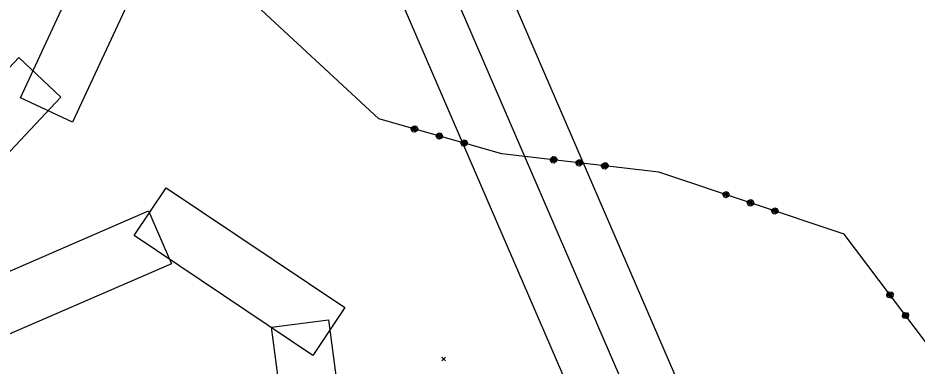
# Model space of a CAD drawing. Extents: x -866402 to -860377, y -1041908 to -1038598.
# Drawn here: x -864565.9 to -864478.7, y -1041442.5 to -1041408.8 of the extents above; entities that cross this region are included whole.
import ezdxf

# ---------------------------------------------------------------- set-up
doc = ezdxf.new("R2010")
doc.units = 0
for name, color, linetype in [('Vrstva 1', 7, 'Continuous'), ('Vrstva 21', 7, 'Continuous'), ('Vrstva 49', 7, 'Continuous'), ('Vrstva 55', 7, 'Continuous')]:
    doc.layers.add(name, color=color, linetype=linetype)

msp = doc.modelspace()

# ---------------------------------------------------------------- linework, layer by layer
at = {"layer": 'Vrstva 1'}
for p, q in [((-864530.92, -1041418.58), (-864564.95, -1041387.08)), ((-864530.92, -1041418.58), (-864564.95, -1041387.08)), ((-864519.01, -1041421.96), (-864530.92, -1041418.58)), ((-864519.01, -1041421.96), (-864530.92, -1041418.58)), ((-864527.782, -1041419.574), (-864527.727, -1041419.382)), ((-864527.782, -1041419.574), (-864527.727, -1041419.382)), ((-864527.644, -1041419.821), (-864527.782, -1041419.574)), ((-864527.644, -1041419.821), (-864527.782, -1041419.574)), ((-864527.727, -1041419.382), (-864527.48, -1041419.244)), ((-864527.727, -1041419.382), (-864527.48, -1041419.244)), ((-864527.631, -1041419.409), (-864527.685, -1041419.601)), ((-864527.631, -1041419.409), (-864527.685, -1041419.601)), ((-864527.685, -1041419.601), (-864527.617, -1041419.725)), ((-864527.685, -1041419.601), (-864527.617, -1041419.725)), ((-864527.451, -1041419.876), (-864527.644, -1041419.821)), ((-864527.451, -1041419.876), (-864527.644, -1041419.821)), ((-864527.617, -1041419.725), (-864527.507, -1041419.34)), ((-864527.617, -1041419.725), (-864527.507, -1041419.34)), ((-864527.411, -1041419.367), (-864527.52, -1041419.752)), ((-864527.411, -1041419.367), (-864527.52, -1041419.752)), ((-864527.507, -1041419.34), (-864527.315, -1041419.395)), ((-864527.507, -1041419.34), (-864527.315, -1041419.395)), ((-864527.48, -1041419.244), (-864527.288, -1041419.298)), ((-864527.48, -1041419.244), (-864527.288, -1041419.298)), ((-864527.204, -1041419.738), (-864527.451, -1041419.876)), ((-864527.204, -1041419.738), (-864527.451, -1041419.876)), ((-864527.315, -1041419.395), (-864527.424, -1041419.779)), ((-864527.315, -1041419.395), (-864527.424, -1041419.779)), ((-864527.424, -1041419.779), (-864527.301, -1041419.71)), ((-864527.424, -1041419.779), (-864527.301, -1041419.71)), ((-864527.301, -1041419.71), (-864527.246, -1041419.518)), ((-864527.301, -1041419.71), (-864527.246, -1041419.518)), ((-864527.288, -1041419.298), (-864527.15, -1041419.545)), ((-864527.288, -1041419.298), (-864527.15, -1041419.545)), ((-864527.15, -1041419.545), (-864527.204, -1041419.738)), ((-864527.15, -1041419.545), (-864527.204, -1041419.738)), ((-864525.377, -1041420.257), (-864525.322, -1041420.064)), ((-864525.377, -1041420.257), (-864525.322, -1041420.064)), ((-864525.239, -1041420.504), (-864525.377, -1041420.257)), ((-864525.239, -1041420.504), (-864525.377, -1041420.257)), ((-864525.322, -1041420.064), (-864525.075, -1041419.926)), ((-864525.322, -1041420.064), (-864525.075, -1041419.926)), ((-864525.226, -1041420.091), (-864525.28, -1041420.284)), ((-864525.226, -1041420.091), (-864525.28, -1041420.284)), ((-864525.28, -1041420.284), (-864525.212, -1041420.407)), ((-864525.28, -1041420.284), (-864525.212, -1041420.407)), ((-864525.046, -1041420.558), (-864525.239, -1041420.504)), ((-864525.046, -1041420.558), (-864525.239, -1041420.504)), ((-864525.212, -1041420.407), (-864525.102, -1041420.023)), ((-864525.212, -1041420.407), (-864525.102, -1041420.023)), ((-864525.006, -1041420.05), (-864525.115, -1041420.435)), ((-864525.006, -1041420.05), (-864525.115, -1041420.435)), ((-864525.102, -1041420.023), (-864524.91, -1041420.077)), ((-864525.102, -1041420.023), (-864524.91, -1041420.077)), ((-864525.075, -1041419.926), (-864524.883, -1041419.981)), ((-864525.075, -1041419.926), (-864524.883, -1041419.981)), ((-864524.799, -1041420.42), (-864525.046, -1041420.558)), ((-864524.799, -1041420.42), (-864525.046, -1041420.558)), ((-864524.91, -1041420.077), (-864525.019, -1041420.462)), ((-864524.91, -1041420.077), (-864525.019, -1041420.462)), ((-864525.019, -1041420.462), (-864524.896, -1041420.393)), ((-864525.019, -1041420.462), (-864524.896, -1041420.393)), ((-864524.896, -1041420.393), (-864524.841, -1041420.201)), ((-864524.896, -1041420.393), (-864524.841, -1041420.201)), ((-864524.883, -1041419.981), (-864524.745, -1041420.228)), ((-864524.883, -1041419.981), (-864524.745, -1041420.228)), ((-864524.745, -1041420.228), (-864524.799, -1041420.42)), ((-864524.745, -1041420.228), (-864524.799, -1041420.42)), ((-864522.972, -1041420.939), (-864522.917, -1041420.747)), ((-864522.972, -1041420.939), (-864522.917, -1041420.747)), ((-864522.917, -1041420.747), (-864522.67, -1041420.609)), ((-864522.917, -1041420.747), (-864522.67, -1041420.609)), ((-864522.806, -1041421.09), (-864522.697, -1041420.705)), ((-864522.806, -1041421.09), (-864522.697, -1041420.705)), ((-864522.601, -1041420.732), (-864522.71, -1041421.117)), ((-864522.601, -1041420.732), (-864522.71, -1041421.117)), ((-864522.697, -1041420.705), (-864522.505, -1041420.76)), ((-864522.697, -1041420.705), (-864522.505, -1041420.76)), ((-864522.67, -1041420.609), (-864522.478, -1041420.663)), ((-864522.67, -1041420.609), (-864522.478, -1041420.663)), ((-864522.505, -1041420.76), (-864522.614, -1041421.144)), ((-864522.505, -1041420.76), (-864522.614, -1041421.144)), ((-864522.478, -1041420.663), (-864522.34, -1041420.91)), ((-864522.478, -1041420.663), (-864522.34, -1041420.91)), ((-864522.834, -1041421.186), (-864522.972, -1041420.939)), ((-864522.834, -1041421.186), (-864522.972, -1041420.939)), ((-864522.821, -1041420.774), (-864522.875, -1041420.966)), ((-864522.821, -1041420.774), (-864522.875, -1041420.966)), ((-864522.875, -1041420.966), (-864522.806, -1041421.09)), ((-864522.875, -1041420.966), (-864522.806, -1041421.09)), ((-864522.641, -1041421.241), (-864522.834, -1041421.186)), ((-864522.641, -1041421.241), (-864522.834, -1041421.186)), ((-864522.394, -1041421.103), (-864522.641, -1041421.241)), ((-864522.394, -1041421.103), (-864522.641, -1041421.241)), ((-864522.614, -1041421.144), (-864522.491, -1041421.076)), ((-864522.614, -1041421.144), (-864522.491, -1041421.076)), ((-864522.491, -1041421.076), (-864522.436, -1041420.883)), ((-864522.491, -1041421.076), (-864522.436, -1041420.883)), ((-864522.34, -1041420.91), (-864522.394, -1041421.103)), ((-864522.34, -1041420.91), (-864522.394, -1041421.103)), ((-864503.79, -1041423.75), (-864519.01, -1041421.96)), ((-864503.79, -1041423.75), (-864519.01, -1041421.96)), ((-864514.291, -1041422.615), (-864514.268, -1041422.416)), ((-864514.291, -1041422.615), (-864514.268, -1041422.416)), ((-864514.268, -1041422.416), (-864514.046, -1041422.241)), ((-864514.268, -1041422.416), (-864514.046, -1041422.241)), ((-864514.169, -1041422.428), (-864514.192, -1041422.627)), ((-864514.169, -1041422.428), (-864514.192, -1041422.627)), ((-864514.104, -1041422.738), (-864514.058, -1041422.341)), ((-864514.104, -1041422.738), (-864514.058, -1041422.341)), ((-864514.058, -1041422.341), (-864513.859, -1041422.364)), ((-864514.058, -1041422.341), (-864513.859, -1041422.364)), ((-864514.046, -1041422.241), (-864513.847, -1041422.265)), ((-864514.046, -1041422.241), (-864513.847, -1041422.265)), ((-864513.958, -1041422.352), (-864514.005, -1041422.749)), ((-864513.958, -1041422.352), (-864514.005, -1041422.749)), ((-864513.859, -1041422.364), (-864513.906, -1041422.761)), ((-864513.859, -1041422.364), (-864513.906, -1041422.761)), ((-864513.847, -1041422.265), (-864513.672, -1041422.487)), ((-864513.847, -1041422.265), (-864513.672, -1041422.487)), ((-864513.795, -1041422.673), (-864513.771, -1041422.475)), ((-864513.795, -1041422.673), (-864513.771, -1041422.475)), ((-864513.672, -1041422.487), (-864513.695, -1041422.685)), ((-864513.672, -1041422.487), (-864513.695, -1041422.685)), ((-864514.116, -1041422.837), (-864514.291, -1041422.615)), ((-864514.116, -1041422.837), (-864514.291, -1041422.615)), ((-864514.192, -1041422.627), (-864514.104, -1041422.738)), ((-864514.192, -1041422.627), (-864514.104, -1041422.738)), ((-864513.917, -1041422.86), (-864514.116, -1041422.837)), ((-864513.917, -1041422.86), (-864514.116, -1041422.837)), ((-864513.695, -1041422.685), (-864513.917, -1041422.86)), ((-864513.695, -1041422.685), (-864513.917, -1041422.86)), ((-864513.906, -1041422.761), (-864513.795, -1041422.673)), ((-864513.906, -1041422.761), (-864513.795, -1041422.673)), ((-864511.808, -1041422.907), (-864511.785, -1041422.708)), ((-864511.808, -1041422.907), (-864511.785, -1041422.708)), ((-864511.633, -1041423.129), (-864511.808, -1041422.907)), ((-864511.633, -1041423.129), (-864511.808, -1041422.907)), ((-864511.785, -1041422.708), (-864511.563, -1041422.533)), ((-864511.785, -1041422.708), (-864511.563, -1041422.533)), ((-864511.686, -1041422.72), (-864511.709, -1041422.919)), ((-864511.686, -1041422.72), (-864511.709, -1041422.919)), ((-864511.709, -1041422.919), (-864511.622, -1041423.03)), ((-864511.709, -1041422.919), (-864511.622, -1041423.03)), ((-864511.435, -1041423.152), (-864511.633, -1041423.129)), ((-864511.435, -1041423.152), (-864511.633, -1041423.129)), ((-864511.622, -1041423.03), (-864511.575, -1041422.633)), ((-864511.622, -1041423.03), (-864511.575, -1041422.633)), ((-864511.575, -1041422.633), (-864511.376, -1041422.656)), ((-864511.575, -1041422.633), (-864511.376, -1041422.656)), ((-864511.563, -1041422.533), (-864511.364, -1041422.557)), ((-864511.563, -1041422.533), (-864511.364, -1041422.557)), ((-864511.475, -1041422.644), (-864511.522, -1041423.041)), ((-864511.475, -1041422.644), (-864511.522, -1041423.041)), ((-864511.213, -1041422.977), (-864511.435, -1041423.152)), ((-864511.213, -1041422.977), (-864511.435, -1041423.152)), ((-864511.376, -1041422.656), (-864511.423, -1041423.053)), ((-864511.376, -1041422.656), (-864511.423, -1041423.053)), ((-864511.423, -1041423.053), (-864511.312, -1041422.966)), ((-864511.423, -1041423.053), (-864511.312, -1041422.966)), ((-864511.364, -1041422.557), (-864511.189, -1041422.779)), ((-864511.364, -1041422.557), (-864511.189, -1041422.779)), ((-864511.312, -1041422.966), (-864511.289, -1041422.767)), ((-864511.312, -1041422.966), (-864511.289, -1041422.767)), ((-864511.189, -1041422.779), (-864511.213, -1041422.977)), ((-864511.189, -1041422.779), (-864511.213, -1041422.977)), ((-864509.326, -1041423.199), (-864509.302, -1041423)), ((-864509.326, -1041423.199), (-864509.302, -1041423)), ((-864509.15, -1041423.421), (-864509.326, -1041423.199)), ((-864509.15, -1041423.421), (-864509.326, -1041423.199)), ((-864509.302, -1041423), (-864509.08, -1041422.825)), ((-864509.302, -1041423), (-864509.08, -1041422.825)), ((-864509.203, -1041423.012), (-864509.226, -1041423.211)), ((-864509.203, -1041423.012), (-864509.226, -1041423.211)), ((-864509.226, -1041423.211), (-864509.139, -1041423.322)), ((-864509.226, -1041423.211), (-864509.139, -1041423.322)), ((-864509.139, -1041423.322), (-864509.092, -1041422.925)), ((-864509.139, -1041423.322), (-864509.092, -1041422.925)), ((-864509.092, -1041422.925), (-864508.893, -1041422.948)), ((-864509.092, -1041422.925), (-864508.893, -1041422.948)), ((-864509.08, -1041422.825), (-864508.882, -1041422.849)), ((-864509.08, -1041422.825), (-864508.882, -1041422.849)), ((-864508.993, -1041422.936), (-864509.039, -1041423.333)), ((-864508.993, -1041422.936), (-864509.039, -1041423.333)), ((-864508.73, -1041423.269), (-864508.952, -1041423.444)), ((-864508.73, -1041423.269), (-864508.952, -1041423.444)), ((-864508.893, -1041422.948), (-864508.94, -1041423.345)), ((-864508.893, -1041422.948), (-864508.94, -1041423.345)), ((-864508.94, -1041423.345), (-864508.829, -1041423.258)), ((-864508.94, -1041423.345), (-864508.829, -1041423.258)), ((-864508.882, -1041422.849), (-864508.706, -1041423.071)), ((-864508.882, -1041422.849), (-864508.706, -1041423.071)), ((-864508.829, -1041423.258), (-864508.806, -1041423.059)), ((-864508.829, -1041423.258), (-864508.806, -1041423.059)), ((-864508.706, -1041423.071), (-864508.73, -1041423.269)), ((-864508.706, -1041423.071), (-864508.73, -1041423.269)), ((-864508.952, -1041423.444), (-864509.15, -1041423.421)), ((-864508.952, -1041423.444), (-864509.15, -1041423.421)), ((-864485.82, -1041429.74), (-864503.79, -1041423.75)), ((-864485.82, -1041429.74), (-864503.79, -1041423.75)), ((-864497.587, -1041425.922), (-864497.524, -1041425.733)), ((-864497.587, -1041425.922), (-864497.524, -1041425.733)), ((-864497.461, -1041426.175), (-864497.587, -1041425.922)), ((-864497.461, -1041426.175), (-864497.587, -1041425.922)), ((-864497.524, -1041425.733), (-864497.271, -1041425.606)), ((-864497.524, -1041425.733), (-864497.271, -1041425.606)), ((-864497.429, -1041425.764), (-864497.492, -1041425.954)), ((-864497.429, -1041425.764), (-864497.492, -1041425.954)), ((-864497.492, -1041425.954), (-864497.429, -1041426.08)), ((-864497.492, -1041425.954), (-864497.429, -1041426.08)), ((-864497.429, -1041426.08), (-864497.303, -1041425.701)), ((-864497.429, -1041426.08), (-864497.303, -1041425.701)), ((-864497.208, -1041425.733), (-864497.334, -1041426.112)), ((-864497.208, -1041425.733), (-864497.334, -1041426.112)), ((-864497.303, -1041425.701), (-864497.113, -1041425.764)), ((-864497.303, -1041425.701), (-864497.113, -1041425.764)), ((-864497.271, -1041425.606), (-864497.081, -1041425.669)), ((-864497.271, -1041425.606), (-864497.081, -1041425.669)), ((-864497.113, -1041425.764), (-864497.239, -1041426.144)), ((-864497.113, -1041425.764), (-864497.239, -1041426.144)), ((-864497.113, -1041426.08), (-864497.05, -1041425.891)), ((-864497.113, -1041426.08), (-864497.05, -1041425.891)), ((-864497.081, -1041425.669), (-864496.955, -1041425.922)), ((-864497.081, -1041425.669), (-864496.955, -1041425.922)), ((-864496.955, -1041425.922), (-864497.018, -1041426.112)), ((-864496.955, -1041425.922), (-864497.018, -1041426.112)), ((-864497.271, -1041426.239), (-864497.461, -1041426.175)), ((-864497.271, -1041426.239), (-864497.461, -1041426.175)), ((-864497.018, -1041426.112), (-864497.271, -1041426.239)), ((-864497.018, -1041426.112), (-864497.271, -1041426.239)), ((-864497.239, -1041426.144), (-864497.113, -1041426.08)), ((-864497.239, -1041426.144), (-864497.113, -1041426.08)), ((-864495.216, -1041426.713), (-864495.152, -1041426.523)), ((-864495.216, -1041426.713), (-864495.152, -1041426.523)), ((-864495.089, -1041426.966), (-864495.216, -1041426.713)), ((-864495.089, -1041426.966), (-864495.216, -1041426.713)), ((-864495.152, -1041426.523), (-864494.899, -1041426.397)), ((-864495.152, -1041426.523), (-864494.899, -1041426.397)), ((-864495.057, -1041426.555), (-864495.121, -1041426.745)), ((-864495.057, -1041426.555), (-864495.121, -1041426.745)), ((-864495.121, -1041426.745), (-864495.057, -1041426.871)), ((-864495.121, -1041426.745), (-864495.057, -1041426.871)), ((-864495.057, -1041426.871), (-864494.931, -1041426.492)), ((-864495.057, -1041426.871), (-864494.931, -1041426.492)), ((-864494.836, -1041426.523), (-864494.963, -1041426.903)), ((-864494.836, -1041426.523), (-864494.963, -1041426.903)), ((-864494.931, -1041426.492), (-864494.741, -1041426.555)), ((-864494.931, -1041426.492), (-864494.741, -1041426.555)), ((-864494.899, -1041426.397), (-864494.71, -1041426.46)), ((-864494.899, -1041426.397), (-864494.71, -1041426.46)), ((-864494.741, -1041426.555), (-864494.868, -1041426.934)), ((-864494.741, -1041426.555), (-864494.868, -1041426.934)), ((-864494.868, -1041426.934), (-864494.741, -1041426.871)), ((-864494.868, -1041426.934), (-864494.741, -1041426.871)), ((-864494.741, -1041426.871), (-864494.678, -1041426.681)), ((-864494.741, -1041426.871), (-864494.678, -1041426.681)), ((-864494.71, -1041426.46), (-864494.583, -1041426.713)), ((-864494.71, -1041426.46), (-864494.583, -1041426.713)), ((-864494.583, -1041426.713), (-864494.646, -1041426.903)), ((-864494.583, -1041426.713), (-864494.646, -1041426.903)), ((-864494.899, -1041427.029), (-864495.089, -1041426.966)), ((-864494.899, -1041427.029), (-864495.089, -1041426.966)), ((-864494.646, -1041426.903), (-864494.899, -1041427.029)), ((-864494.646, -1041426.903), (-864494.899, -1041427.029)), ((-864492.844, -1041427.503), (-864492.781, -1041427.314)), ((-864492.844, -1041427.503), (-864492.781, -1041427.314)), ((-864492.717, -1041427.756), (-864492.844, -1041427.503)), ((-864492.717, -1041427.756), (-864492.844, -1041427.503)), ((-864492.781, -1041427.314), (-864492.528, -1041427.187)), ((-864492.781, -1041427.314), (-864492.528, -1041427.187)), ((-864492.686, -1041427.345), (-864492.749, -1041427.535)), ((-864492.686, -1041427.345), (-864492.749, -1041427.535)), ((-864492.749, -1041427.535), (-864492.686, -1041427.662)), ((-864492.749, -1041427.535), (-864492.686, -1041427.662)), ((-864492.686, -1041427.662), (-864492.559, -1041427.282)), ((-864492.686, -1041427.662), (-864492.559, -1041427.282)), ((-864492.464, -1041427.314), (-864492.591, -1041427.693)), ((-864492.464, -1041427.314), (-864492.591, -1041427.693)), ((-864492.559, -1041427.282), (-864492.37, -1041427.345)), ((-864492.559, -1041427.282), (-864492.37, -1041427.345)), ((-864492.528, -1041427.187), (-864492.338, -1041427.25)), ((-864492.528, -1041427.187), (-864492.338, -1041427.25)), ((-864492.275, -1041427.693), (-864492.528, -1041427.82)), ((-864492.275, -1041427.693), (-864492.528, -1041427.82)), ((-864492.37, -1041427.345), (-864492.496, -1041427.725)), ((-864492.37, -1041427.345), (-864492.496, -1041427.725)), ((-864492.496, -1041427.725), (-864492.37, -1041427.662)), ((-864492.496, -1041427.725), (-864492.37, -1041427.662)), ((-864492.37, -1041427.662), (-864492.306, -1041427.472)), ((-864492.37, -1041427.662), (-864492.306, -1041427.472)), ((-864492.338, -1041427.25), (-864492.211, -1041427.503)), ((-864492.338, -1041427.25), (-864492.211, -1041427.503)), ((-864492.211, -1041427.503), (-864492.275, -1041427.693)), ((-864492.211, -1041427.503), (-864492.275, -1041427.693)), ((-864492.528, -1041427.82), (-864492.717, -1041427.756)), ((-864492.528, -1041427.82), (-864492.717, -1041427.756)), ((-864473.782, -1041445.689), (-864485.82, -1041429.74)), ((-864473.782, -1041445.689), (-864485.82, -1041429.74)), ((-864481.667, -1041435.74), (-864481.628, -1041435.46)), ((-864481.667, -1041435.74), (-864481.628, -1041435.46)), ((-864481.628, -1041435.46), (-864481.468, -1041435.339)), ((-864481.628, -1041435.46), (-864481.468, -1041435.339)), ((-864481.587, -1041435.679), (-864481.268, -1041435.438)), ((-864481.587, -1041435.679), (-864481.268, -1041435.438)), ((-864481.567, -1041435.539), (-864481.587, -1041435.679)), ((-864481.567, -1041435.539), (-864481.587, -1041435.679)), ((-864481.408, -1041435.419), (-864481.567, -1041435.539)), ((-864481.408, -1041435.419), (-864481.567, -1041435.539)), ((-864481.207, -1041435.518), (-864481.527, -1041435.759)), ((-864481.207, -1041435.518), (-864481.527, -1041435.759)), ((-864481.468, -1041435.339), (-864481.188, -1041435.378)), ((-864481.468, -1041435.339), (-864481.188, -1041435.378)), ((-864481.268, -1041435.438), (-864481.147, -1041435.598)), ((-864481.268, -1041435.438), (-864481.147, -1041435.598)), ((-864481.188, -1041435.378), (-864481.067, -1041435.538)), ((-864481.188, -1041435.378), (-864481.067, -1041435.538)), ((-864481.067, -1041435.538), (-864481.107, -1041435.818)), ((-864481.067, -1041435.538), (-864481.107, -1041435.818)), ((-864481.546, -1041435.899), (-864481.667, -1041435.74)), ((-864481.546, -1041435.899), (-864481.667, -1041435.74)), ((-864481.266, -1041435.938), (-864481.546, -1041435.899)), ((-864481.266, -1041435.938), (-864481.546, -1041435.899)), ((-864481.147, -1041435.598), (-864481.467, -1041435.839)), ((-864481.147, -1041435.598), (-864481.467, -1041435.839)), ((-864481.467, -1041435.839), (-864481.326, -1041435.859)), ((-864481.467, -1041435.839), (-864481.326, -1041435.859)), ((-864481.326, -1041435.859), (-864481.167, -1041435.738)), ((-864481.326, -1041435.859), (-864481.167, -1041435.738)), ((-864481.107, -1041435.818), (-864481.266, -1041435.938)), ((-864481.107, -1041435.818), (-864481.266, -1041435.938)), ((-864480.161, -1041437.735), (-864480.122, -1041437.455)), ((-864480.161, -1041437.735), (-864480.122, -1041437.455)), ((-864480.04, -1041437.895), (-864480.161, -1041437.735)), ((-864480.04, -1041437.895), (-864480.161, -1041437.735)), ((-864480.122, -1041437.455), (-864479.962, -1041437.335)), ((-864480.122, -1041437.455), (-864479.962, -1041437.335)), ((-864480.081, -1041437.675), (-864479.762, -1041437.434)), ((-864480.081, -1041437.675), (-864479.762, -1041437.434)), ((-864480.061, -1041437.535), (-864480.081, -1041437.675)), ((-864480.061, -1041437.535), (-864480.081, -1041437.675)), ((-864479.902, -1041437.414), (-864480.061, -1041437.535)), ((-864479.902, -1041437.414), (-864480.061, -1041437.535)), ((-864479.76, -1041437.934), (-864480.04, -1041437.895)), ((-864479.76, -1041437.934), (-864480.04, -1041437.895)), ((-864479.701, -1041437.514), (-864480.021, -1041437.755)), ((-864479.701, -1041437.514), (-864480.021, -1041437.755)), ((-864479.962, -1041437.335), (-864479.682, -1041437.374)), ((-864479.962, -1041437.335), (-864479.682, -1041437.374)), ((-864479.641, -1041437.594), (-864479.96, -1041437.835)), ((-864479.641, -1041437.594), (-864479.96, -1041437.835)), ((-864479.96, -1041437.835), (-864479.82, -1041437.854)), ((-864479.96, -1041437.835), (-864479.82, -1041437.854)), ((-864479.82, -1041437.854), (-864479.661, -1041437.734)), ((-864479.82, -1041437.854), (-864479.661, -1041437.734)), ((-864479.762, -1041437.434), (-864479.641, -1041437.594)), ((-864479.762, -1041437.434), (-864479.641, -1041437.594)), ((-864479.601, -1041437.813), (-864479.76, -1041437.934)), ((-864479.601, -1041437.813), (-864479.76, -1041437.934)), ((-864479.682, -1041437.374), (-864479.561, -1041437.533)), ((-864479.682, -1041437.374), (-864479.561, -1041437.533)), ((-864479.561, -1041437.533), (-864479.601, -1041437.813)), ((-864479.561, -1041437.533), (-864479.601, -1041437.813))]:
    msp.add_line(p, q, dxfattribs=at)
for points in [[(-865224.278, -1040522.071), (-864724.074, -1041678.518), (-864451.49, -1041560.616), (-864951.694, -1040404.169)], [(-864954.298, -1040410.743), (-864458.064, -1041558.012), (-864721.47, -1041671.944), (-865217.704, -1040524.675)]]:
    msp.add_lwpolyline(points, close=True, dxfattribs=at)
at = {"layer": 'Vrstva 21'}
for points in [[(-864598.121, -1041400.684), (-864542.042, -1041376.428), (-864494.403, -1041486.567), (-864550.482, -1041510.823)], [(-864556.899, -1041397.644), (-864551.84, -1041399.996), (-864560.627, -1041418.9), (-864565.686, -1041416.548)], [(-864565.843, -1041412.647), (-864561.777, -1041416.468), (-864576.053, -1041431.66), (-864580.119, -1041427.839)], [(-864554.653, -1041429.886), (-864551.545, -1041425.252), (-864534.231, -1041436.862), (-864537.338, -1041441.496)], [(-864570.171, -1041440.895), (-864572.386, -1041435.774), (-864553.253, -1041427.499), (-864551.038, -1041432.619)], [(-864541.341, -1041438.762), (-864535.81, -1041438.037), (-864534.2, -1041450.319), (-864539.732, -1041451.044)]]:
    msp.add_lwpolyline(points, close=True, dxfattribs=at)
at = {"layer": 'Vrstva 49'}
for p, q in [((-864524.828, -1041441.677), (-864524.474, -1041442.031)), ((-864524.828, -1041442.031), (-864524.474, -1041441.677))]:
    msp.add_line(p, q, dxfattribs=at)
at = {"layer": 'Vrstva 55'}
msp.add_line((-864473.782, -1041445.689), (-864485.82, -1041429.74), dxfattribs=at)

doc.saveas('drawing.dxf')
